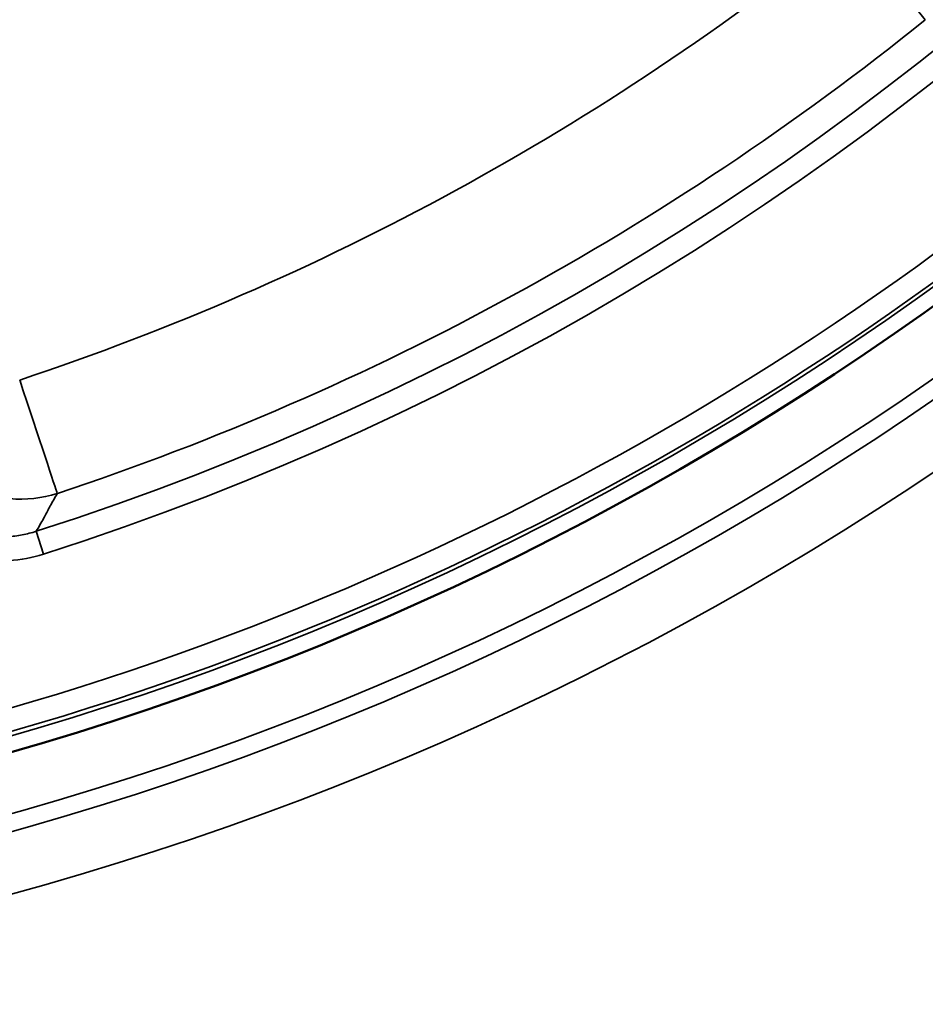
# Model space of a CAD drawing. Header units: millimetres. Extents: x 50 to 3176, y 50 to 2109.
# Tile 415 of 656: x 1194.91 to 1202.45, y 1639.4 to 1647.59. Entities that reach past the tile are written whole.
import ezdxf

# ---------------------------------------------------------------- set-up
doc = ezdxf.new("R2010")
doc.units = ezdxf.units.MM
doc.header["$LTSCALE"] = 10
doc.layers.add('Visible (ISO)', color=7, linetype='Continuous', lineweight=50)
doc.layers.add('Visible Narrow (ISO)', color=7, linetype='Continuous', lineweight=35)

msp = doc.modelspace()

# ---------------------------------------------------------------- linework, layer by layer
at = {"layer": 'Visible (ISO)'}
msp.add_circle((1187.953, 1665.5616), 25.0206, dxfattribs=at)
at = {"layer": 'Visible Narrow (ISO)'}
for p, q in [((1202.4459, 1647.5947), (1201.8215, 1648.3688)), ((1195.1099, 1643.1496), (1195.0494, 1643.3391))]:
    msp.add_line(p, q, dxfattribs=at)
for radius in [26.1573, 25.6575, 25.5128, 25.0203, 24.8897]:
    msp.add_circle((1187.953, 1665.5616), radius, dxfattribs=at)
for radius, start, end in [(24.6727, 283.63945, 346.36055), (24.8613, 283.63945, 346.36055), (23.328, 287.71014, 342.28986), (23.5269, 287.71014, 342.28986), (22.0891, 288.36406, 308.89125), (23.0836, 288.36346, 308.89124)]:
    msp.add_arc((1187.953, 1665.5616), radius, start, end, dxfattribs=at)
for major_axis, ratio, start_param, end_param in [((0.315, -0.9491), 0.000144, 0.104447, 1.570589), ((-0.8835, 0.4683), 0.988716, 0.772288, 2.372954)]:
    msp.add_ellipse((1194.9119, 1644.5977), major_axis=major_axis, ratio=ratio, start_param=start_param, end_param=end_param, dxfattribs=at)
for points, knots in [([(1195.0494, 1643.3391), (1195.0109, 1643.3267), (1194.9718, 1643.3167), (1194.8928, 1643.3014), (1194.8529, 1643.2962), (1194.8045, 1643.2927), (1194.796, 1643.2923), (1194.7376, 1643.2896), (1194.6877, 1643.2911), (1194.6002, 1643.3004), (1194.5624, 1643.3066), (1194.4893, 1643.3231), (1194.4539, 1643.3331), (1194.3844, 1643.3572), (1194.3503, 1643.3711), (1194.3035, 1643.3935), (1194.29, 1643.4003), (1194.2404, 1643.4268), (1194.2054, 1643.4485), (1194.1384, 1643.4959), (1194.1064, 1643.5218), (1194.0715, 1643.5538), (1194.0668, 1643.5582), (1193.9982, 1643.6235), (1193.9426, 1643.6927), (1193.8756, 1643.8037), (1193.8565, 1643.8403), (1193.8229, 1643.9157), (1193.8084, 1643.9545), (1193.7945, 1644.0002), (1193.7927, 1644.0063), (1193.7909, 1644.0124)], [0, 0, 0, 0, 0.0752741, 0.0752741, 0.1506513, 0.1506513, 0.1666667, 0.1666667, 0.2610042, 0.2610042, 0.3333333, 0.3333333, 0.40249, 0.40249, 0.4716081, 0.4716081, 0.5, 0.5, 0.5772146, 0.5772146, 0.6545296, 0.6545296, 0.6666667, 0.6666667, 0.8333333, 0.8333333, 0.9107719, 0.9107719, 0.9881374, 0.9881374, 0.9999884, 0.9999884, 0.9999884, 0.9999884]), ([(1195.0494, 1643.3391), (1195.0709, 1643.3752), (1195.0917, 1643.4108), (1195.1286, 1643.4784), (1195.1448, 1643.5104), (1195.1634, 1643.5449), (1195.1646, 1643.5472), (1195.1846, 1643.5839), (1195.2048, 1643.6187), (1195.2251, 1643.6539)], [0, 0, 0, 0, 0.3333333, 0.3333333, 0.6446754, 0.6446754, 0.6666667, 0.6666667, 0.9998853, 0.9998853, 0.9998853, 0.9998853])]:
    msp.add_open_spline(points, degree=3, knots=knots, dxfattribs=at)
msp.add_open_spline([(1193.5997, 1643.9576), (1193.637, 1643.8391), (1193.7326, 1643.6263), (1193.9399, 1643.3878), (1194.206, 1643.2049), (1194.5032, 1643.1031), (1194.8286, 1643.0825), (1195.0181, 1643.1187), (1195.1099, 1643.1496)], degree=3, dxfattribs=at)

doc.saveas('drawing.dxf')
